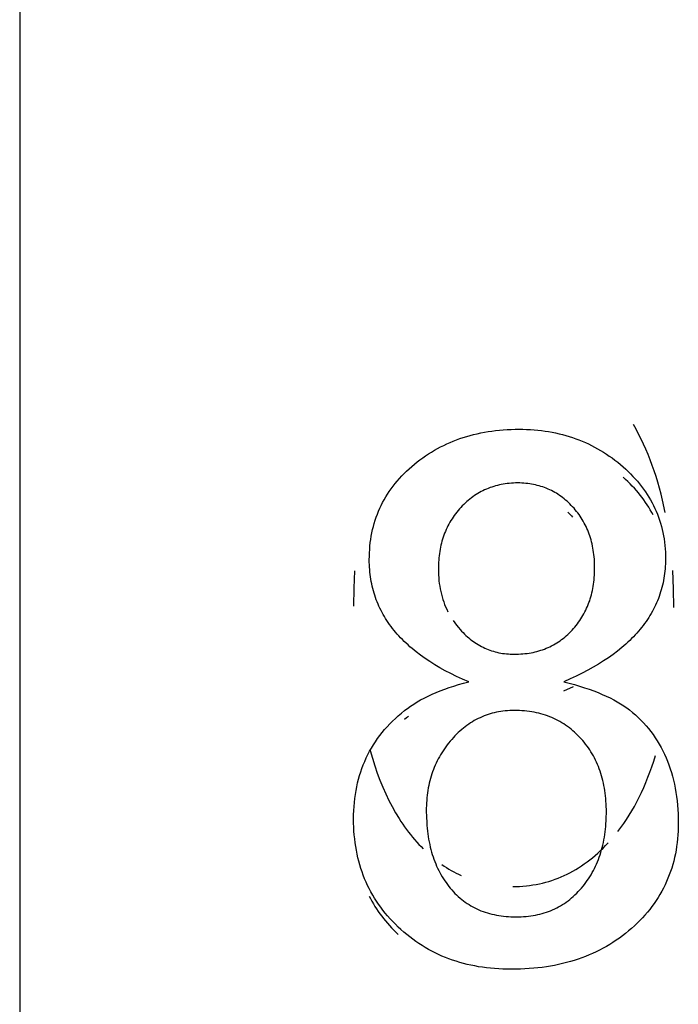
# Model space of a CAD drawing. Header units: millimetres. Extents: x -2637 to -1637, y 678 to 1678.
# Tile 319 of 348: x -1948.72 to -1946.28, y 1435.03 to 1438.68. Entities that reach past the tile are written whole.
import ezdxf

# ---------------------------------------------------------------- set-up
doc = ezdxf.new("R2010")
doc.units = ezdxf.units.MM
doc.layers.add('Make2D$B.SHOW mini', color=7, linetype='Continuous', true_color=0x000000)

msp = doc.modelspace()

# ---------------------------------------------------------------- linework, layer by layer
at = {"layer": 'Make2D$B.SHOW mini', "color": 18, "lineweight": -3, "true_color": 0x000000}
for points in [[(-1948.7173, 1461.156), (-1948.7173, 1461.1556), (-1948.7173, 1461.1542), (-1948.7173, 1461.1486), (-1948.7173, 1461.1262), (-1948.7173, 1461.0347), (-1948.7173, 1460.6552), (-1948.7173, 1459.0497), (-1948.7173, 1452.3692), (-1948.7173, 1431.156)], [(-1948.7173, 1461.1556), (-1948.7173, 1461.1552), (-1948.7173, 1431.156)], [(-1947.2636, 1437.0218), (-1947.2537, 1437.0302), (-1947.2436, 1437.0383), (-1947.2333, 1437.0462), (-1947.2229, 1437.0539), (-1947.2123, 1437.0612), (-1947.2015, 1437.0683), (-1947.1906, 1437.0752), (-1947.1795, 1437.0817), (-1947.1683, 1437.088), (-1947.1569, 1437.0941), (-1947.1454, 1437.0999), (-1947.1337, 1437.1054), (-1947.1218, 1437.1106), (-1947.1097, 1437.1156), (-1947.0976, 1437.1203), (-1947.0852, 1437.1248), (-1947.0727, 1437.129), (-1947.06, 1437.1329), (-1947.0472, 1437.1366), (-1947.0342, 1437.1399), (-1947.021, 1437.1431), (-1947.0077, 1437.1459), (-1946.9943, 1437.1485), (-1946.9806, 1437.1508), (-1946.9668, 1437.1528), (-1946.9529, 1437.1546), (-1946.9388, 1437.1561), (-1946.9245, 1437.1573), (-1946.9101, 1437.1583), (-1946.8955, 1437.159), (-1946.8808, 1437.1594), (-1946.8659, 1437.1595)], [(-1946.8659, 1437.1595), (-1946.8517, 1437.1594), (-1946.8377, 1437.159), (-1946.8238, 1437.1583), (-1946.8101, 1437.1573), (-1946.7965, 1437.1561), (-1946.783, 1437.1546), (-1946.7697, 1437.1528), (-1946.7565, 1437.1508), (-1946.7434, 1437.1484), (-1946.7304, 1437.1459), (-1946.7177, 1437.143), (-1946.705, 1437.1399), (-1946.6925, 1437.1365), (-1946.6801, 1437.1328), (-1946.6678, 1437.1288), (-1946.6557, 1437.1246), (-1946.6437, 1437.1201), (-1946.6319, 1437.1154), (-1946.6201, 1437.1104), (-1946.6086, 1437.1051), (-1946.5971, 1437.0995), (-1946.5858, 1437.0937), (-1946.5746, 1437.0875), (-1946.5636, 1437.0812), (-1946.5527, 1437.0745), (-1946.542, 1437.0676), (-1946.5313, 1437.0604), (-1946.5208, 1437.053), (-1946.5105, 1437.0452), (-1946.5003, 1437.0373), (-1946.4902, 1437.029), (-1946.4802, 1437.0205)], [(-1946.3238, 1436.8509), (-1946.3338, 1436.8967), (-1946.3394, 1436.9191), (-1946.3452, 1436.9411), (-1946.3514, 1436.9628), (-1946.358, 1436.9841), (-1946.3649, 1437.005), (-1946.3721, 1437.0256), (-1946.3796, 1437.0459), (-1946.3876, 1437.0658), (-1946.3958, 1437.0853), (-1946.4044, 1437.1045), (-1946.4133, 1437.1233), (-1946.4226, 1437.1418), (-1946.4322, 1437.1599), (-1946.4421, 1437.1776)], [(-1947.4211, 1436.6756), (-1947.4209, 1436.6886), (-1947.4205, 1436.7014), (-1947.4197, 1436.7141), (-1947.4186, 1436.7266), (-1947.4173, 1436.7391), (-1947.4156, 1436.7513), (-1947.4136, 1436.7635), (-1947.4114, 1436.7755), (-1947.4088, 1436.7873), (-1947.4059, 1436.7991), (-1947.4027, 1436.8106), (-1947.3992, 1436.8221), (-1947.3954, 1436.8334), (-1947.3913, 1436.8446), (-1947.3868, 1436.8556), (-1947.3821, 1436.8665), (-1947.377, 1436.8772), (-1947.3717, 1436.8878), (-1947.366, 1436.8983), (-1947.36, 1436.9086), (-1947.3537, 1436.9188), (-1947.3471, 1436.9289), (-1947.3402, 1436.9388), (-1947.3329, 1436.9486), (-1947.3254, 1436.9582), (-1947.3175, 1436.9677), (-1947.3093, 1436.9771), (-1947.3008, 1436.9863), (-1947.292, 1436.9954), (-1947.2829, 1437.0043), (-1947.2734, 1437.0131), (-1947.2636, 1437.0218)], [(-1946.4802, 1437.0205), (-1946.4706, 1437.0118), (-1946.4613, 1437.003), (-1946.4522, 1436.9941), (-1946.4435, 1436.985), (-1946.435, 1436.9758), (-1946.4269, 1436.9665), (-1946.4191, 1436.9571), (-1946.4116, 1436.9475), (-1946.4043, 1436.9378), (-1946.3974, 1436.9279), (-1946.3908, 1436.918), (-1946.3845, 1436.9079), (-1946.3785, 1436.8976), (-1946.3728, 1436.8873), (-1946.3674, 1436.8768), (-1946.3624, 1436.8661), (-1946.3576, 1436.8554), (-1946.3531, 1436.8445), (-1946.349, 1436.8335), (-1946.3451, 1436.8223), (-1946.3416, 1436.811), (-1946.3383, 1436.7996), (-1946.3354, 1436.7881), (-1946.3328, 1436.7764), (-1946.3305, 1436.7646), (-1946.3284, 1436.7527), (-1946.3267, 1436.7406), (-1946.3254, 1436.7284), (-1946.3243, 1436.7161), (-1946.3235, 1436.7037), (-1946.323, 1436.6911), (-1946.3229, 1436.6784)], [(-1946.369, 1436.8418), (-1946.3741, 1436.8514), (-1946.3793, 1436.8608), (-1946.3849, 1436.8701), (-1946.3907, 1436.8793), (-1946.3967, 1436.8885), (-1946.403, 1436.8974), (-1946.4096, 1436.9063), (-1946.4164, 1436.9151), (-1946.4235, 1436.9238), (-1946.4308, 1436.9323), (-1946.4384, 1436.9408), (-1946.4463, 1436.9491), (-1946.4544, 1436.9574), (-1946.4628, 1436.9655), (-1946.4714, 1436.9735), (-1946.4802, 1436.9814)], [(-1946.8713, 1436.9604), (-1946.8791, 1436.9603), (-1946.8869, 1436.96), (-1946.8945, 1436.9596), (-1946.9021, 1436.9589), (-1946.9097, 1436.9581), (-1946.9171, 1436.9572), (-1946.9244, 1436.956), (-1946.9317, 1436.9547), (-1946.9389, 1436.9532), (-1946.946, 1436.9515), (-1946.953, 1436.9497), (-1946.96, 1436.9476), (-1946.9668, 1436.9454), (-1946.9736, 1436.943), (-1946.9803, 1436.9405), (-1946.9869, 1436.9377), (-1946.9935, 1436.9348), (-1946.9999, 1436.9317), (-1947.0063, 1436.9284), (-1947.0126, 1436.925), (-1947.0188, 1436.9214), (-1947.0249, 1436.9176), (-1947.031, 1436.9136), (-1947.0369, 1436.9095), (-1947.0428, 1436.9051), (-1947.0486, 1436.9006), (-1947.0543, 1436.896), (-1947.0599, 1436.8911), (-1947.0654, 1436.8861), (-1947.0709, 1436.8809), (-1947.0763, 1436.8755), (-1947.0815, 1436.87)], [(-1946.6672, 1436.8721), (-1946.6723, 1436.8774), (-1946.6774, 1436.8826), (-1946.6827, 1436.8876), (-1946.688, 1436.8925), (-1946.6934, 1436.8972), (-1946.6989, 1436.9018), (-1946.7045, 1436.9061), (-1946.7102, 1436.9103), (-1946.7159, 1436.9144), (-1946.7217, 1436.9183), (-1946.7276, 1436.922), (-1946.7336, 1436.9255), (-1946.7397, 1436.9289), (-1946.7459, 1436.9321), (-1946.7521, 1436.9351), (-1946.7584, 1436.938), (-1946.7649, 1436.9407), (-1946.7713, 1436.9432), (-1946.7779, 1436.9455), (-1946.7846, 1436.9477), (-1946.7914, 1436.9497), (-1946.7982, 1436.9516), (-1946.8051, 1436.9532), (-1946.8121, 1436.9547), (-1946.8192, 1436.956), (-1946.8264, 1436.9572), (-1946.8337, 1436.9582), (-1946.841, 1436.9589), (-1946.8485, 1436.9596), (-1946.856, 1436.96), (-1946.8636, 1436.9603), (-1946.8713, 1436.9604)], [(-1947.0815, 1436.87), (-1947.0867, 1436.8642), (-1947.0918, 1436.8584), (-1947.0967, 1436.8524), (-1947.1014, 1436.8464), (-1947.1059, 1436.8403), (-1947.1102, 1436.834), (-1947.1144, 1436.8277), (-1947.1184, 1436.8213), (-1947.1223, 1436.8148), (-1947.126, 1436.8082), (-1947.1295, 1436.8016), (-1947.1328, 1436.7948), (-1947.136, 1436.7879), (-1947.139, 1436.781), (-1947.1419, 1436.774), (-1947.1445, 1436.7668), (-1947.147, 1436.7596), (-1947.1494, 1436.7523), (-1947.1516, 1436.7449), (-1947.1536, 1436.7375), (-1947.1554, 1436.7299), (-1947.1571, 1436.7223), (-1947.1587, 1436.7145), (-1947.16, 1436.7067), (-1947.1612, 1436.6988), (-1947.1623, 1436.6908), (-1947.1631, 1436.6828), (-1947.1639, 1436.6746), (-1947.1644, 1436.6664), (-1947.1648, 1436.6581), (-1947.1651, 1436.6497), (-1947.1651, 1436.6412)], [(-1946.6854, 1436.8519), (-1946.6807, 1436.8476), (-1946.6762, 1436.8432), (-1946.6716, 1436.8386), (-1946.6672, 1436.8339)], [(-1946.5856, 1436.6439), (-1946.5857, 1436.6527), (-1946.5859, 1436.6613), (-1946.5863, 1436.6698), (-1946.5868, 1436.6782), (-1946.5876, 1436.6865), (-1946.5884, 1436.6947), (-1946.5895, 1436.7028), (-1946.5907, 1436.7108), (-1946.592, 1436.7187), (-1946.5935, 1436.7265), (-1946.5952, 1436.7342), (-1946.597, 1436.7418), (-1946.599, 1436.7492), (-1946.6012, 1436.7566), (-1946.6035, 1436.7639), (-1946.6059, 1436.7711), (-1946.6086, 1436.7781), (-1946.6113, 1436.7851), (-1946.6143, 1436.792), (-1946.6174, 1436.7987), (-1946.6207, 1436.8054), (-1946.6241, 1436.8119), (-1946.6277, 1436.8184), (-1946.6314, 1436.8248), (-1946.6353, 1436.831), (-1946.6394, 1436.8372), (-1946.6436, 1436.8432), (-1946.648, 1436.8492), (-1946.6526, 1436.8551), (-1946.6573, 1436.8608), (-1946.6621, 1436.8665), (-1946.6672, 1436.8721)], [(-1947.0527, 1436.2234), (-1947.0755, 1436.2332), (-1947.0975, 1436.2433), (-1947.1188, 1436.2537), (-1947.1393, 1436.2644), (-1947.1591, 1436.2753), (-1947.1782, 1436.2866), (-1947.1966, 1436.2981), (-1947.2143, 1436.3098), (-1947.2312, 1436.3219), (-1947.2474, 1436.3342), (-1947.2628, 1436.3468), (-1947.2703, 1436.3532), (-1947.2776, 1436.3597), (-1947.2847, 1436.3662), (-1947.2916, 1436.3728), (-1947.2983, 1436.3795), (-1947.3049, 1436.3863), (-1947.3113, 1436.3931), (-1947.3175, 1436.4), (-1947.3235, 1436.4069), (-1947.3293, 1436.414), (-1947.335, 1436.4211), (-1947.3404, 1436.4282), (-1947.3457, 1436.4355), (-1947.3509, 1436.4428), (-1947.3558, 1436.4501), (-1947.3605, 1436.4576), (-1947.3651, 1436.4651), (-1947.3695, 1436.4727), (-1947.3737, 1436.4803), (-1947.3777, 1436.4881), (-1947.3816, 1436.4959), (-1947.3853, 1436.5037), (-1947.3888, 1436.5116), (-1947.3921, 1436.5196), (-1947.3952, 1436.5277), (-1947.3982, 1436.5359), (-1947.4009, 1436.5441), (-1947.4035, 1436.5523), (-1947.4059, 1436.5607), (-1947.4082, 1436.5691), (-1947.4102, 1436.5776), (-1947.4121, 1436.5862), (-1947.4138, 1436.5948), (-1947.4153, 1436.6035), (-1947.4167, 1436.6123), (-1947.4178, 1436.6211), (-1947.4188, 1436.63), (-1947.4196, 1436.639), (-1947.4203, 1436.648), (-1947.4207, 1436.6572), (-1947.421, 1436.6663), (-1947.4211, 1436.6756)], [(-1946.3229, 1436.6784), (-1946.323, 1436.6692), (-1946.3233, 1436.6602), (-1946.3237, 1436.6512), (-1946.3244, 1436.6422), (-1946.3252, 1436.6333), (-1946.3262, 1436.6245), (-1946.3274, 1436.6158), (-1946.3288, 1436.6071), (-1946.3304, 1436.5985), (-1946.3321, 1436.5899), (-1946.334, 1436.5814), (-1946.3362, 1436.573), (-1946.3385, 1436.5646), (-1946.3409, 1436.5563), (-1946.3436, 1436.5481), (-1946.3465, 1436.5399), (-1946.3495, 1436.5318), (-1946.3527, 1436.5238), (-1946.3561, 1436.5158), (-1946.3597, 1436.5079), (-1946.3635, 1436.5), (-1946.3675, 1436.4922), (-1946.3716, 1436.4845), (-1946.3759, 1436.4769), (-1946.3805, 1436.4693), (-1946.3851, 1436.4617), (-1946.39, 1436.4543), (-1946.3951, 1436.4469), (-1946.4003, 1436.4395), (-1946.4058, 1436.4323), (-1946.4114, 1436.4251), (-1946.4172, 1436.4179), (-1946.4231, 1436.4108), (-1946.4293, 1436.4038), (-1946.4357, 1436.3969), (-1946.4422, 1436.39), (-1946.4489, 1436.3832), (-1946.4558, 1436.3764), (-1946.4629, 1436.3697), (-1946.4701, 1436.3631), (-1946.4852, 1436.35), (-1946.501, 1436.3372), (-1946.5175, 1436.3247), (-1946.5348, 1436.3124), (-1946.5528, 1436.3004), (-1946.5716, 1436.2886), (-1946.591, 1436.2771), (-1946.6112, 1436.2658), (-1946.6322, 1436.2548), (-1946.6538, 1436.2441), (-1946.6762, 1436.2336), (-1946.6993, 1436.2234)], [(-1947.4758, 1436.6346), (-1947.4784, 1436.5703), (-1947.4793, 1436.5037)], [(-1947.1651, 1436.6412), (-1947.165, 1436.6302), (-1947.1646, 1436.6193), (-1947.1639, 1436.6086), (-1947.1629, 1436.5981), (-1947.1617, 1436.5877), (-1947.1602, 1436.5774), (-1947.1584, 1436.5674), (-1947.1563, 1436.5574), (-1947.1539, 1436.5476), (-1947.1513, 1436.538), (-1947.1484, 1436.5285), (-1947.1452, 1436.5191), (-1947.1418, 1436.5099), (-1947.138, 1436.5009), (-1947.134, 1436.492), (-1947.1297, 1436.4832)], [(-1946.6692, 1436.4148), (-1946.6641, 1436.4205), (-1946.6592, 1436.4262), (-1946.6544, 1436.432), (-1946.6498, 1436.438), (-1946.6453, 1436.444), (-1946.641, 1436.4501), (-1946.6368, 1436.4563), (-1946.6329, 1436.4626), (-1946.629, 1436.469), (-1946.6254, 1436.4755), (-1946.6218, 1436.4821), (-1946.6185, 1436.4888), (-1946.6153, 1436.4956), (-1946.6123, 1436.5025), (-1946.6094, 1436.5095), (-1946.6067, 1436.5166), (-1946.6041, 1436.5238), (-1946.6018, 1436.5311), (-1946.5995, 1436.5385), (-1946.5975, 1436.546), (-1946.5956, 1436.5536), (-1946.5939, 1436.5613), (-1946.5923, 1436.5691), (-1946.5909, 1436.577), (-1946.5896, 1436.585), (-1946.5886, 1436.5931), (-1946.5877, 1436.6013), (-1946.5869, 1436.6096), (-1946.5863, 1436.6181), (-1946.5859, 1436.6266), (-1946.5857, 1436.6352), (-1946.5856, 1436.6439)], [(-1946.2917, 1436.4982), (-1946.2928, 1436.568), (-1946.2961, 1436.6356)], [(-1947.1101, 1436.45), (-1947.104, 1436.4414), (-1947.0976, 1436.433), (-1947.0909, 1436.4247), (-1947.0839, 1436.4165)], [(-1947.0839, 1436.4165), (-1947.0788, 1436.4109), (-1947.0736, 1436.4055), (-1947.0683, 1436.4003), (-1947.063, 1436.3952), (-1947.0576, 1436.3903), (-1947.0521, 1436.3856), (-1947.0466, 1436.3811), (-1947.041, 1436.3767), (-1947.0353, 1436.3725), (-1947.0295, 1436.3685), (-1947.0237, 1436.3647), (-1947.0177, 1436.3611), (-1947.0117, 1436.3576), (-1947.0057, 1436.3543), (-1946.9995, 1436.3512), (-1946.9933, 1436.3483), (-1946.987, 1436.3455), (-1946.9807, 1436.3429), (-1946.9742, 1436.3405), (-1946.9677, 1436.3383), (-1946.9611, 1436.3363), (-1946.9545, 1436.3344), (-1946.9477, 1436.3327), (-1946.9409, 1436.3312), (-1946.934, 1436.3299), (-1946.927, 1436.3287), (-1946.9199, 1436.3277), (-1946.9128, 1436.3269), (-1946.9056, 1436.3263), (-1946.8983, 1436.3259), (-1946.8909, 1436.3256), (-1946.8835, 1436.3255)], [(-1946.8835, 1436.3255), (-1946.8754, 1436.3256), (-1946.8674, 1436.3258), (-1946.8595, 1436.3263), (-1946.8517, 1436.3269), (-1946.844, 1436.3276), (-1946.8363, 1436.3286), (-1946.8288, 1436.3297), (-1946.8213, 1436.331), (-1946.8139, 1436.3324), (-1946.8066, 1436.3341), (-1946.7994, 1436.3359), (-1946.7923, 1436.3379), (-1946.7853, 1436.34), (-1946.7784, 1436.3423), (-1946.7715, 1436.3448), (-1946.7648, 1436.3475), (-1946.7581, 1436.3504), (-1946.7516, 1436.3534), (-1946.7451, 1436.3567), (-1946.7387, 1436.36), (-1946.7324, 1436.3636), (-1946.7262, 1436.3674), (-1946.7201, 1436.3713), (-1946.7141, 1436.3754), (-1946.7081, 1436.3797), (-1946.7023, 1436.3842), (-1946.6965, 1436.3888), (-1946.6909, 1436.3937), (-1946.6853, 1436.3987), (-1946.6799, 1436.4039), (-1946.6745, 1436.4093), (-1946.6692, 1436.4148)], [(-1947.2906, 1436.1164), (-1947.2853, 1436.1206), (-1947.2798, 1436.1247), (-1947.2684, 1436.1328), (-1947.2564, 1436.1407), (-1947.2439, 1436.1484), (-1947.2309, 1436.1558), (-1947.2173, 1436.163), (-1947.2032, 1436.1701), (-1947.1886, 1436.1769), (-1947.1734, 1436.1834), (-1947.1578, 1436.1898), (-1947.1415, 1436.196), (-1947.1248, 1436.2019), (-1947.1076, 1436.2076), (-1947.0898, 1436.2131), (-1947.0715, 1436.2183), (-1947.0527, 1436.2234)], [(-1946.6993, 1436.2234), (-1946.66, 1436.2127), (-1946.6413, 1436.2071), (-1946.6232, 1436.2013), (-1946.6057, 1436.1954), (-1946.5889, 1436.1893), (-1946.5728, 1436.1831), (-1946.5572, 1436.1766), (-1946.5424, 1436.17), (-1946.5281, 1436.1632), (-1946.5146, 1436.1563), (-1946.5016, 1436.1491), (-1946.4893, 1436.1418), (-1946.4834, 1436.138), (-1946.4777, 1436.1343), (-1946.4721, 1436.1304), (-1946.4667, 1436.1266), (-1946.4615, 1436.1227), (-1946.4564, 1436.1187)], [(-1946.6993, 1436.1896), (-1946.664, 1436.2053)], [(-1947.4793, 1435.7146), (-1947.4791, 1435.7302), (-1947.4786, 1435.7456), (-1947.4776, 1435.7608), (-1947.4764, 1435.7758), (-1947.4747, 1435.7906), (-1947.4727, 1435.8053), (-1947.4703, 1435.8197), (-1947.4676, 1435.8339), (-1947.4645, 1435.848), (-1947.461, 1435.8618), (-1947.4571, 1435.8754), (-1947.4529, 1435.8889), (-1947.4483, 1435.9021), (-1947.4434, 1435.9152), (-1947.438, 1435.9281), (-1947.4323, 1435.9407), (-1947.4263, 1435.9532), (-1947.4198, 1435.9654), (-1947.413, 1435.9775), (-1947.4059, 1435.9894), (-1947.3983, 1436.0011), (-1947.3904, 1436.0125), (-1947.3821, 1436.0238), (-1947.3734, 1436.0349), (-1947.3644, 1436.0458), (-1947.355, 1436.0565), (-1947.3452, 1436.067), (-1947.335, 1436.0773), (-1947.3245, 1436.0873), (-1947.3136, 1436.0972), (-1947.3023, 1436.1069), (-1947.2906, 1436.1164)], [(-1947.2753, 1436.0948), (-1947.2831, 1436.0892), (-1947.2906, 1436.0834)], [(-1946.8835, 1436.117), (-1946.8921, 1436.1169), (-1946.9006, 1436.1166), (-1946.909, 1436.1161), (-1946.9173, 1436.1153), (-1946.9256, 1436.1144), (-1946.9337, 1436.1132), (-1946.9418, 1436.1119), (-1946.9498, 1436.1103), (-1946.9576, 1436.1085), (-1946.9655, 1436.1065), (-1946.9732, 1436.1043), (-1946.9808, 1436.1019), (-1946.9884, 1436.0993), (-1946.9958, 1436.0964), (-1947.0032, 1436.0934), (-1947.0105, 1436.0901), (-1947.0177, 1436.0867), (-1947.0248, 1436.083), (-1947.0318, 1436.0791), (-1947.0388, 1436.075), (-1947.0456, 1436.0707), (-1947.0524, 1436.0662), (-1947.0591, 1436.0615), (-1947.0657, 1436.0565), (-1947.0722, 1436.0514), (-1947.0786, 1436.046), (-1947.085, 1436.0405), (-1947.0912, 1436.0347), (-1947.0974, 1436.0287), (-1947.1035, 1436.0226), (-1947.1095, 1436.0162), (-1947.1154, 1436.0096)], [(-1946.6357, 1436.012), (-1946.6416, 1436.0184), (-1946.6476, 1436.0246), (-1946.6537, 1436.0306), (-1946.66, 1436.0363), (-1946.6664, 1436.0419), (-1946.6729, 1436.0473), (-1946.6795, 1436.0526), (-1946.6862, 1436.0576), (-1946.6931, 1436.0624), (-1946.7, 1436.067), (-1946.7071, 1436.0714), (-1946.7143, 1436.0756), (-1946.7217, 1436.0796), (-1946.7291, 1436.0834), (-1946.7367, 1436.087), (-1946.7443, 1436.0904), (-1946.7521, 1436.0936), (-1946.7601, 1436.0966), (-1946.7681, 1436.0994), (-1946.7763, 1436.102), (-1946.7846, 1436.1044), (-1946.793, 1436.1066), (-1946.8015, 1436.1086), (-1946.8101, 1436.1103), (-1946.8189, 1436.1119), (-1946.8277, 1436.1132), (-1946.8367, 1436.1144), (-1946.8458, 1436.1153), (-1946.8551, 1436.1161), (-1946.8644, 1436.1166), (-1946.8739, 1436.1169), (-1946.8835, 1436.117)], [(-1946.4564, 1436.1187), (-1946.4453, 1436.1096), (-1946.4346, 1436.1002), (-1946.4242, 1436.0906), (-1946.4142, 1436.0807), (-1946.4045, 1436.0706), (-1946.3952, 1436.0601), (-1946.3862, 1436.0495), (-1946.3775, 1436.0385), (-1946.3692, 1436.0273), (-1946.3613, 1436.0159), (-1946.3537, 1436.0042), (-1946.3464, 1435.9922), (-1946.3395, 1435.9799), (-1946.333, 1435.9674), (-1946.3268, 1435.9547), (-1946.321, 1435.9417), (-1946.3155, 1435.9284), (-1946.3103, 1435.9149), (-1946.3055, 1435.9011), (-1946.3011, 1435.8871), (-1946.297, 1435.8728), (-1946.2933, 1435.8583), (-1946.2899, 1435.8435), (-1946.2869, 1435.8285), (-1946.2842, 1435.8132), (-1946.2819, 1435.7977), (-1946.2799, 1435.7819), (-1946.2783, 1435.7659), (-1946.2771, 1435.7496), (-1946.2762, 1435.7331), (-1946.2757, 1435.7163), (-1946.2755, 1435.6993)], [(-1947.1154, 1436.0096), (-1947.1212, 1436.0028), (-1947.1269, 1435.9959), (-1947.1324, 1435.9889), (-1947.1376, 1435.9818), (-1947.1427, 1435.9746), (-1947.1476, 1435.9673), (-1947.1523, 1435.96), (-1947.1568, 1435.9526), (-1947.1612, 1435.945), (-1947.1653, 1435.9374), (-1947.1693, 1435.9297), (-1947.1731, 1435.9219), (-1947.1767, 1435.914), (-1947.1801, 1435.906), (-1947.1833, 1435.8979), (-1947.1863, 1435.8897), (-1947.1892, 1435.8814), (-1947.1919, 1435.873), (-1947.1943, 1435.8645), (-1947.1966, 1435.8559), (-1947.1987, 1435.8472), (-1947.2007, 1435.8384), (-1947.2024, 1435.8296), (-1947.204, 1435.8206), (-1947.2053, 1435.8115), (-1947.2065, 1435.8023), (-1947.2075, 1435.793), (-1947.2084, 1435.7836), (-1947.209, 1435.7741), (-1947.2095, 1435.7645), (-1947.2097, 1435.7548), (-1947.2098, 1435.745)], [(-1946.5422, 1435.7395), (-1946.5423, 1435.7499), (-1946.5426, 1435.7603), (-1946.5431, 1435.7705), (-1946.5437, 1435.7805), (-1946.5445, 1435.7905), (-1946.5455, 1435.8003), (-1946.5467, 1435.8101), (-1946.5481, 1435.8196), (-1946.5496, 1435.8291), (-1946.5514, 1435.8384), (-1946.5533, 1435.8477), (-1946.5554, 1435.8568), (-1946.5577, 1435.8657), (-1946.5601, 1435.8746), (-1946.5628, 1435.8833), (-1946.5656, 1435.8919), (-1946.5686, 1435.9003), (-1946.5718, 1435.9087), (-1946.5752, 1435.9169), (-1946.5787, 1435.925), (-1946.5825, 1435.9329), (-1946.5864, 1435.9407), (-1946.5905, 1435.9484), (-1946.5948, 1435.956), (-1946.5993, 1435.9635), (-1946.6039, 1435.9708), (-1946.6088, 1435.978), (-1946.6138, 1435.985), (-1946.619, 1435.992), (-1946.6244, 1435.9988), (-1946.6299, 1436.0054), (-1946.6357, 1436.012)], [(-1947.4181, 1435.9687), (-1947.4097, 1435.9398), (-1947.4008, 1435.9117), (-1947.3914, 1435.8845), (-1947.3815, 1435.858), (-1947.371, 1435.8324), (-1947.36, 1435.8075), (-1947.3485, 1435.7835), (-1947.3364, 1435.7603), (-1947.3239, 1435.7379), (-1947.3107, 1435.7163), (-1947.304, 1435.7058), (-1947.2971, 1435.6955), (-1947.2901, 1435.6854), (-1947.2829, 1435.6755), (-1947.2757, 1435.6658), (-1947.2682, 1435.6564), (-1947.2607, 1435.6471), (-1947.253, 1435.638), (-1947.2452, 1435.6291), (-1947.2373, 1435.6205), (-1947.2292, 1435.612), (-1947.221, 1435.6037)], [(-1946.4994, 1435.6684), (-1946.4885, 1435.6828), (-1946.4779, 1435.6976), (-1946.4676, 1435.7129), (-1946.4575, 1435.7286), (-1946.4478, 1435.7447), (-1946.4383, 1435.7612), (-1946.4292, 1435.7781), (-1946.4203, 1435.7955), (-1946.4118, 1435.8133), (-1946.4035, 1435.8315), (-1946.3955, 1435.8501), (-1946.3879, 1435.8692), (-1946.3805, 1435.8887), (-1946.3734, 1435.9085), (-1946.3666, 1435.9289), (-1946.3601, 1435.9496)], [(-1947.2098, 1435.745), (-1947.2095, 1435.7227), (-1947.2084, 1435.701), (-1947.2076, 1435.6904), (-1947.2067, 1435.6799), (-1947.2055, 1435.6695), (-1947.2042, 1435.6593), (-1947.2028, 1435.6493), (-1947.2011, 1435.6394), (-1947.1993, 1435.6296), (-1947.1973, 1435.62), (-1947.1951, 1435.6105), (-1947.1927, 1435.6012), (-1947.1902, 1435.592), (-1947.1875, 1435.5829), (-1947.1846, 1435.574), (-1947.1816, 1435.5653), (-1947.1784, 1435.5567), (-1947.175, 1435.5482), (-1947.1714, 1435.5399), (-1947.1677, 1435.5317), (-1947.1638, 1435.5237), (-1947.1597, 1435.5158), (-1947.1554, 1435.5081), (-1947.151, 1435.5005), (-1947.1464, 1435.493), (-1947.1416, 1435.4857), (-1947.1367, 1435.4786), (-1947.1315, 1435.4716), (-1947.1262, 1435.4647), (-1947.1208, 1435.458)], [(-1946.6344, 1435.4583), (-1946.6287, 1435.465), (-1946.6233, 1435.4718), (-1946.618, 1435.4788), (-1946.6129, 1435.4859), (-1946.608, 1435.4931), (-1946.6032, 1435.5005), (-1946.5986, 1435.508), (-1946.5943, 1435.5157), (-1946.59, 1435.5235), (-1946.586, 1435.5314), (-1946.5821, 1435.5395), (-1946.5784, 1435.5476), (-1946.5749, 1435.556), (-1946.5716, 1435.5644), (-1946.5684, 1435.573), (-1946.5654, 1435.5818), (-1946.5626, 1435.5906), (-1946.56, 1435.5996), (-1946.5576, 1435.6088), (-1946.5553, 1435.618), (-1946.5532, 1435.6274), (-1946.5513, 1435.637), (-1946.5496, 1435.6466), (-1946.5481, 1435.6564), (-1946.5467, 1435.6663), (-1946.5455, 1435.6764), (-1946.5445, 1435.6866), (-1946.5437, 1435.6969), (-1946.5431, 1435.7073), (-1946.5426, 1435.7179), (-1946.5422, 1435.7395)], [(-1947.3141, 1435.314), (-1947.3243, 1435.324), (-1947.3342, 1435.3341), (-1947.3438, 1435.3444), (-1947.3531, 1435.3549), (-1947.362, 1435.3655), (-1947.3706, 1435.3763), (-1947.3788, 1435.3872), (-1947.3867, 1435.3983), (-1947.3943, 1435.4096), (-1947.4016, 1435.421), (-1947.4085, 1435.4326), (-1947.4151, 1435.4444), (-1947.4214, 1435.4563), (-1947.4274, 1435.4684), (-1947.433, 1435.4807), (-1947.4383, 1435.4931), (-1947.4433, 1435.5057), (-1947.448, 1435.5184), (-1947.4523, 1435.5313), (-1947.4563, 1435.5444), (-1947.46, 1435.5577), (-1947.4633, 1435.5711), (-1947.4664, 1435.5847), (-1947.4691, 1435.5985), (-1947.4715, 1435.6124), (-1947.4736, 1435.6265), (-1947.4753, 1435.6407), (-1947.4767, 1435.6552), (-1947.4779, 1435.6698), (-1947.4786, 1435.6845), (-1947.4791, 1435.6995), (-1947.4793, 1435.7146)], [(-1946.2755, 1435.6993), (-1946.2757, 1435.6845), (-1946.2762, 1435.6698), (-1946.277, 1435.6553), (-1946.2782, 1435.641), (-1946.2798, 1435.6268), (-1946.2816, 1435.6128), (-1946.2838, 1435.599), (-1946.2864, 1435.5853), (-1946.2893, 1435.5718), (-1946.2925, 1435.5585), (-1946.2961, 1435.5454), (-1946.3, 1435.5324), (-1946.3042, 1435.5196), (-1946.3088, 1435.507), (-1946.3138, 1435.4945), (-1946.319, 1435.4822), (-1946.3246, 1435.4701), (-1946.3306, 1435.4581), (-1946.3368, 1435.4464), (-1946.3435, 1435.4347), (-1946.3504, 1435.4233), (-1946.3577, 1435.412), (-1946.3653, 1435.4009), (-1946.3733, 1435.39), (-1946.3816, 1435.3793), (-1946.3902, 1435.3687), (-1946.3992, 1435.3583), (-1946.4085, 1435.348), (-1946.4182, 1435.338), (-1946.4281, 1435.3281), (-1946.4385, 1435.3184), (-1946.4491, 1435.3088)], [(-1946.8889, 1435.4641), (-1946.8763, 1435.4643), (-1946.8637, 1435.4648), (-1946.8513, 1435.4656), (-1946.8389, 1435.4667), (-1946.8267, 1435.4681), (-1946.8146, 1435.4698), (-1946.8026, 1435.4719), (-1946.7906, 1435.4743), (-1946.7788, 1435.477), (-1946.7671, 1435.48), (-1946.7555, 1435.4833), (-1946.744, 1435.4869), (-1946.7326, 1435.4909), (-1946.7213, 1435.4952), (-1946.7101, 1435.4998), (-1946.699, 1435.5047), (-1946.688, 1435.5099), (-1946.6771, 1435.5154), (-1946.6663, 1435.5213), (-1946.6556, 1435.5275), (-1946.645, 1435.5339), (-1946.6345, 1435.5407), (-1946.6242, 1435.5479), (-1946.6139, 1435.5553), (-1946.6037, 1435.563), (-1946.5936, 1435.5711), (-1946.5837, 1435.5795), (-1946.5738, 1435.5882), (-1946.564, 1435.5972), (-1946.5544, 1435.6065), (-1946.5448, 1435.6162), (-1946.5354, 1435.6261)], [(-1947.1519, 1435.546), (-1947.1433, 1435.5401), (-1947.1347, 1435.5344), (-1947.1259, 1435.529), (-1947.1171, 1435.5238), (-1947.1082, 1435.5188), (-1947.0992, 1435.514), (-1947.0902, 1435.5095), (-1947.0811, 1435.5052)], [(-1947.422, 1435.4288), (-1947.4169, 1435.4191), (-1947.4116, 1435.4095), (-1947.4061, 1435.4), (-1947.4003, 1435.3906), (-1947.3944, 1435.3813), (-1947.3882, 1435.3721), (-1947.3818, 1435.363), (-1947.3751, 1435.3541), (-1947.3683, 1435.3452), (-1947.3612, 1435.3365), (-1947.3539, 1435.3278), (-1947.3464, 1435.3193), (-1947.3386, 1435.3109), (-1947.3307, 1435.3026), (-1947.3225, 1435.2944), (-1947.3141, 1435.2863)], [(-1947.1208, 1435.458), (-1947.1151, 1435.4513), (-1947.1093, 1435.4449), (-1947.1034, 1435.4387), (-1947.0973, 1435.4328), (-1947.0911, 1435.427), (-1947.0848, 1435.4215), (-1947.0784, 1435.4161), (-1947.0718, 1435.411), (-1947.0652, 1435.4061), (-1947.0584, 1435.4014), (-1947.0514, 1435.397), (-1947.0444, 1435.3927), (-1947.0372, 1435.3887), (-1947.0299, 1435.3848), (-1947.0224, 1435.3812), (-1947.0149, 1435.3778), (-1947.0072, 1435.3746), (-1946.9994, 1435.3716), (-1946.9914, 1435.3688), (-1946.9834, 1435.3662), (-1946.9752, 1435.3639), (-1946.9669, 1435.3617), (-1946.9584, 1435.3598), (-1946.9498, 1435.358), (-1946.9411, 1435.3565), (-1946.9323, 1435.3551), (-1946.9234, 1435.354), (-1946.9143, 1435.3531), (-1946.9051, 1435.3524), (-1946.8958, 1435.3519), (-1946.8863, 1435.3516), (-1946.8767, 1435.3515)], [(-1946.8767, 1435.3515), (-1946.8674, 1435.3516), (-1946.8582, 1435.3519), (-1946.8491, 1435.3524), (-1946.8401, 1435.3531), (-1946.8312, 1435.354), (-1946.8225, 1435.3552), (-1946.8138, 1435.3565), (-1946.8053, 1435.358), (-1946.7969, 1435.3598), (-1946.7886, 1435.3617), (-1946.7805, 1435.3639), (-1946.7724, 1435.3663), (-1946.7645, 1435.3688), (-1946.7566, 1435.3716), (-1946.7489, 1435.3746), (-1946.7413, 1435.3778), (-1946.7338, 1435.3813), (-1946.7264, 1435.3849), (-1946.7191, 1435.3887), (-1946.712, 1435.3928), (-1946.7049, 1435.3971), (-1946.698, 1435.4016), (-1946.6911, 1435.4063), (-1946.6844, 1435.4112), (-1946.6778, 1435.4163), (-1946.6713, 1435.4216), (-1946.6649, 1435.4272), (-1946.6585, 1435.433), (-1946.6523, 1435.439), (-1946.6462, 1435.4452), (-1946.6403, 1435.4516), (-1946.6344, 1435.4583)], [(-1946.8943, 1435.1572), (-1946.9101, 1435.1574), (-1946.9257, 1435.1578), (-1946.9411, 1435.1586), (-1946.9564, 1435.1596), (-1946.9715, 1435.161), (-1946.9864, 1435.1626), (-1947.0011, 1435.1646), (-1947.0157, 1435.1669), (-1947.0301, 1435.1695), (-1947.0443, 1435.1723), (-1947.0584, 1435.1755), (-1947.0722, 1435.179), (-1947.0859, 1435.1828), (-1947.0995, 1435.1869), (-1947.1128, 1435.1914), (-1947.126, 1435.1961), (-1947.1391, 1435.2011), (-1947.1519, 1435.2065), (-1947.1646, 1435.2121), (-1947.1771, 1435.2181), (-1947.1894, 1435.2243), (-1947.2016, 1435.2309), (-1947.2136, 1435.2378), (-1947.2255, 1435.245), (-1947.2371, 1435.2526), (-1947.2486, 1435.2604), (-1947.2599, 1435.2685), (-1947.2711, 1435.277), (-1947.2821, 1435.2858), (-1947.2929, 1435.2949), (-1947.3036, 1435.3043), (-1947.3141, 1435.314)], [(-1946.4491, 1435.3088), (-1946.4601, 1435.2994), (-1946.4713, 1435.2904), (-1946.4826, 1435.2816), (-1946.4941, 1435.2731), (-1946.5059, 1435.265), (-1946.5178, 1435.2571), (-1946.5299, 1435.2495), (-1946.5422, 1435.2423), (-1946.5546, 1435.2353), (-1946.5673, 1435.2286), (-1946.5801, 1435.2223), (-1946.5932, 1435.2162), (-1946.6064, 1435.2104), (-1946.6198, 1435.205), (-1946.6334, 1435.1998), (-1946.6472, 1435.1949), (-1946.6612, 1435.1903), (-1946.6754, 1435.186), (-1946.6898, 1435.1821), (-1946.7043, 1435.1784), (-1946.7191, 1435.175), (-1946.734, 1435.1719), (-1946.7492, 1435.1691), (-1946.7645, 1435.1666), (-1946.7801, 1435.1644), (-1946.7958, 1435.1625), (-1946.8117, 1435.1609), (-1946.8279, 1435.1596), (-1946.8442, 1435.1585), (-1946.8607, 1435.1578), (-1946.8774, 1435.1574), (-1946.8943, 1435.1572)]]:
    msp.add_lwpolyline(points, dxfattribs=at)

doc.saveas('drawing.dxf')
